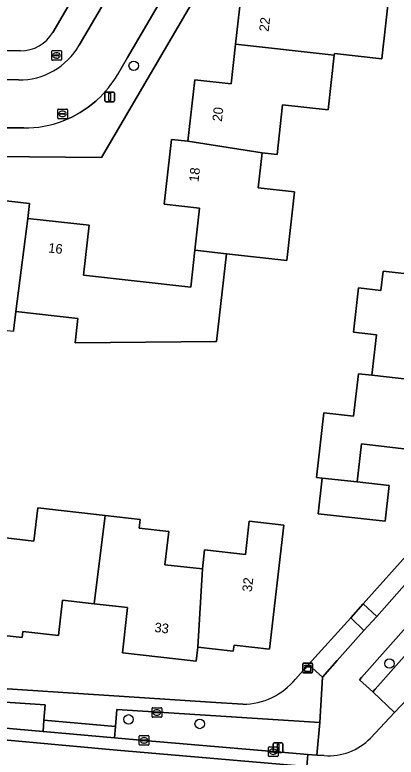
# Model space of a CAD drawing. Extents: x 162396 to 163643, y 386452 to 387406.
# Drawn here: x 162854.5 to 162894.1, y 386589 to 386666.2 of the extents above; entities that cross this region are included whole.
import ezdxf

# ---------------------------------------------------------------- set-up
doc = ezdxf.new("R2010")
doc.units = 0
for name, color, linetype in [('IMGEO_Boom', 7, 'Continuous'), ('IMGEO_Brandkraan', 7, 'Continuous'), ('IMGEO_Erf', 7, 'Continuous'), ('IMGEO_Groenvoorziening', 7, 'Continuous'), ('IMGEO_Kast', 7, 'Continuous'), ('IMGEO_Kolk', 7, 'Continuous'), ('IMGEO_Lichtmast', 7, 'Continuous'), ('IMGEO_Pand', 7, 'Continuous'), ('IMGEO_Pand_nummerreeks', 7, 'Continuous'), ('IMGEO_Rijbaan_lokaal_gesloten', 7, 'Continuous'), ('IMGEO_Rijbaan_lokaal_open', 7, 'Continuous'), ('IMGEO_Rioolput', 7, 'Continuous'), ('IMGEO_Voetpad_open', 7, 'Continuous')]:
    doc.layers.add(name, color=color, linetype=linetype)

msp = doc.modelspace()

# ---------------------------------------------------------------- linework, layer by layer
at = {"layer": 'IMGEO_Boom'}
for centre in [(162866.844, 386660.867), (162893.392, 386598.745), (162866.304, 386592.953), (162873.696, 386592.474)]:
    msp.add_circle(centre, 0.489, dxfattribs=at)
at = {"layer": 'IMGEO_Brandkraan'}
for p, q in [((162858.336, 386661.514), (162858.336, 386662.366)), ((162858.411, 386662.44), (162859.263, 386662.44)), ((162858.595, 386661.934), (162858.595, 386661.946)), ((162859.033, 386661.897), (162858.635, 386661.897)), ((162858.638, 386661.983), (162859.036, 386661.983)), ((162858.824, 386662.22), (162858.849, 386662.22)), ((162859.079, 386661.946), (162859.079, 386661.934)), ((162859.337, 386662.366), (162859.337, 386661.514)), ((162859.263, 386661.44), (162858.411, 386661.44)), ((162858.847, 386661.66), (162858.822, 386661.66)), ((162868.75, 386593.239), (162868.75, 386594.091)), ((162868.825, 386594.165), (162869.677, 386594.165)), ((162869.238, 386593.945), (162869.263, 386593.945)), ((162869.751, 386594.091), (162869.751, 386593.239)), ((162869.677, 386593.165), (162868.825, 386593.165)), ((162869.009, 386593.659), (162869.009, 386593.671)), ((162869.447, 386593.622), (162869.049, 386593.622)), ((162869.052, 386593.708), (162869.45, 386593.708)), ((162869.261, 386593.385), (162869.236, 386593.385)), ((162869.493, 386593.671), (162869.493, 386593.659))]:
    msp.add_line(p, q, dxfattribs=at)
for points in [[(162858.336, 386661.514), (162858.336, 386662.366)], [(162858.411, 386662.44), (162859.263, 386662.44)], [(162859.337, 386662.366), (162859.337, 386661.514)], [(162859.263, 386661.44), (162858.411, 386661.44)], [(162868.75, 386593.239), (162868.75, 386594.091)], [(162868.825, 386594.165), (162869.677, 386594.165)], [(162869.751, 386594.091), (162869.751, 386593.239)], [(162869.677, 386593.165), (162868.825, 386593.165)]]:
    msp.add_lwpolyline(points, dxfattribs=at)
for centre, radius, start, end in [((162858.413, 386662.364), 0.0765, 91.55205, 178.44795), ((162858.413, 386662.364), 0.0765, 91.55205, 178.44795), ((162858.635, 386661.943), 0.0403, 85.87752, 175.75265), ((162858.632, 386661.933), 0.0366, 178.93798, 274.71019), ((162859.036, 386661.94), 0.043, 264.86636, 352.45326), ((162859.04, 386661.945), 0.0386, 1.73085, 96.63898), ((162859.261, 386662.364), 0.0765, 1.55205, 88.44795), ((162859.261, 386662.364), 0.0765, 1.55205, 88.44795), ((162858.413, 386661.516), 0.0765, 181.55205, 268.44795), ((162858.413, 386661.516), 0.0765, 181.55205, 268.44795), ((162859.261, 386661.516), 0.0765, 271.55205, 358.44795), ((162859.261, 386661.516), 0.0765, 271.55205, 358.44795), ((162868.827, 386594.089), 0.0765, 91.55205, 178.44795), ((162868.827, 386594.089), 0.0765, 91.55205, 178.44795), ((162869.675, 386594.089), 0.0765, 1.55205, 88.44795), ((162869.675, 386594.089), 0.0765, 1.55205, 88.44795), ((162868.827, 386593.241), 0.0765, 181.55205, 268.44795), ((162868.827, 386593.241), 0.0765, 181.55205, 268.44795), ((162869.049, 386593.668), 0.0403, 85.87752, 175.75265), ((162869.046, 386593.658), 0.0366, 178.93798, 274.71019), ((162869.45, 386593.665), 0.043, 264.86636, 352.45326), ((162869.454, 386593.67), 0.0386, 1.73085, 96.63898), ((162869.675, 386593.241), 0.0765, 271.55205, 358.44795), ((162869.675, 386593.241), 0.0765, 271.55205, 358.44795)]:
    msp.add_arc(centre, radius, start, end, dxfattribs=at)
for centre, major_axis, ratio, start_param, end_param in [((162858.823, 386661.94), (-0.387, 0.002), 0.722429, 4.712389, 7.853982), ((162858.848, 386661.94), (-0.39, 0.002), 0.717154, 1.570796, 4.712389), ((162869.237, 386593.665), (-0.387, 0.002), 0.722429, 4.712389, 7.853982), ((162869.262, 386593.665), (-0.39, 0.002), 0.717154, 1.570796, 4.712389)]:
    msp.add_ellipse(centre, major_axis=major_axis, ratio=ratio, start_param=start_param, end_param=end_param, dxfattribs=at)
at = {"layer": 'IMGEO_Erf'}
for points in [[(162932.823, 386652.31), (162934.978, 386654.725), (162936.722, 386656.679), (162939.36, 386659.635), (162950.734, 386672.38), (162953.337, 386675.295), (162954.931, 386677.078), (162957.707, 386680.182), (162969.169, 386692.999), (162984.352, 386710.007), (162921.76, 386750), (162921.361, 386750.255), (162921.212, 386750), (162863.497, 386651.323), (162799.834, 386651.914)], [(162776.93, 386743.582), (162768.744, 386730.951), (162762.934, 386721.672), (162757.742, 386711.279), (162754.454, 386701.785), (162744.409, 386671.894), (162782.247, 386667.715), (162783.774, 386663.035), (162787.296, 386663.004), (162855.09, 386662.415)], [(162858.436, 386664.327), (162880.898, 386702.85)], [(162893.815, 386672.414), (162892.608, 386661.572), (162887.676, 386662.122), (162887.658, 386661.964), (162887.026, 386656.277), (162882.304, 386656.802), (162881.73, 386651.646), (162880.176, 386651.819), (162879.773, 386648.197), (162883.521, 386647.78), (162882.725, 386640.628), (162876.463, 386641.324), (162875.448, 386632.204), (162860.773, 386632.061), (162861.057, 386634.616), (162854.593, 386635.335), (162854.364, 386633.277)], [(162849.248, 386647.316), (162856.017, 386646.563), (162855.844, 386645.002), (162862.213, 386644.293), (162861.636, 386639.108), (162872.765, 386637.87), (162873.189, 386641.688), (162873.677, 386646.074), (162870.019, 386646.481), (162870.768, 386653.212), (162872.472, 386653.022), (162873.181, 386659.395), (162876.95, 386658.975), (162877.409, 386663.106), (162877.953, 386667.999)], [(162883.647, 386597.143), (162884.974, 386598.604), (162885.003, 386598.636), (162889.39, 386603.515), (162890.662, 386604.943), (162895.681, 386610.578), (162896.558, 386611.562), (162900.106, 386615.545), (162900.73, 386616.245), (162900.912, 386616.449), (162901.495, 386617.103), (162903.491, 386619.344), (162904.19, 386620.128), (162916.621, 386634.093), (162920.395, 386638.338), (162932.823, 386652.31)], [(162896.078, 386620.936), (162890.502, 386621.564), (162890.058, 386617.631), (162893.363, 386617.259), (162892.944, 386613.541), (162885.989, 386614.324), (162886.404, 386618.009), (162885.82, 386618.075), (162886.578, 386624.799), (162889.67, 386624.451), (162890.168, 386628.866), (162891.573, 386628.708), (162892.046, 386632.906), (162889.658, 386633.176), (162890.177, 386637.779), (162892.514, 386637.515), (162892.739, 386639.509), (162896.446, 386639.091)], [(162852.354, 386611.956), (162856.491, 386611.483), (162856.885, 386614.926), (162863.872, 386614.127), (162867.517, 386613.711), (162867.417, 386612.832), (162870.485, 386612.482), (162870.09, 386609.024), (162873.977, 386608.58), (162874.204, 386610.562), (162878.446, 386610.077), (162878.842, 386613.536), (162882.429, 386613.127), (162880.958, 386600.254), (162877.257, 386600.677), (162877.184, 386600.042), (162873.486, 386600.465), (162873.319, 386598.999), (162865.664, 386599.874), (162866.2, 386604.559), (162862.728, 386604.955), (162859.449, 386605.33), (162859.031, 386601.669), (162855.328, 386602.092), (162855.255, 386601.454), (162851.5, 386601.882)], [(162793.321, 386600.105), (162796.177, 386599.905), (162874.812, 386594.75), (162878.183, 386594.518)]]:
    msp.add_lwpolyline(points, dxfattribs=at)
for centre, radius, start, end in [((162855.114, 386666.256), 3.841, 269.63886, 329.85091), ((162878.11, 386601.669), 7.152, 270.58525, 320.73562)]:
    msp.add_arc(centre, radius, start, end, dxfattribs=at)
at = {"layer": 'IMGEO_Groenvoorziening'}
for points in [[(162904.487, 386610.255), (162903.068, 386611.466), (162890.487, 386597.288), (162890.288, 386597.064), (162891.68, 386595.813), (162891.924, 386596.089)], [(162898.077, 386610.43), (162895.681, 386610.578), (162890.662, 386604.943), (162892.078, 386603.655)], [(162890.748, 386602.176), (162889.39, 386603.515), (162885.003, 386598.636), (162885.026, 386598.614), (162886.437, 386597.323), (162887.98, 386599.079)], [(162843.035, 386595.429), (162842.934, 386594.204), (162842.82, 386593.006), (162844.539, 386592.844), (162857.433, 386591.68), (162857.528, 386592.874), (162857.658, 386594.461)], [(162864.943, 386592.226), (162864.854, 386591.05), (162867.921, 386590.772), (162881.325, 386589.597), (162884.913, 386589.288), (162885.842, 386589.222), (162886.151, 386592.618), (162865.081, 386593.973)]]:
    msp.add_lwpolyline(points, close=True, dxfattribs=at)
at = {"layer": 'IMGEO_Kast'}
for p, q in [((162884.404, 386597.869), (162884.404, 386598.71)), ((162884.404, 386598.71), (162884.404, 386597.869)), ((162884.479, 386598.794), (162885.32, 386598.794)), ((162885.32, 386598.794), (162884.479, 386598.794)), ((162885.404, 386598.719), (162885.404, 386597.878)), ((162885.404, 386597.878), (162885.404, 386598.719)), ((162885.329, 386597.794), (162884.488, 386597.794)), ((162884.488, 386597.794), (162885.329, 386597.794))]:
    msp.add_line(p, q, dxfattribs=at)
for points in [[(162884.599, 386598.584), (162885.199, 386598.584), (162885.199, 386598.499), (162884.599, 386598.499), (162884.599, 386598.584)], [(162884.599, 386598.409), (162885.199, 386598.409), (162885.199, 386597.92), (162884.599, 386597.92), (162884.599, 386598.409)]]:
    msp.add_lwpolyline(points, dxfattribs=at)
msp.add_circle((162884.683, 386598.258), 0.0377, dxfattribs=at)
for centre, start, end in [((162884.482, 386598.716), 92.4484, 184.28452), ((162884.482, 386598.716), 92.4484, 184.28452), ((162885.326, 386598.716), 2.4484, 94.28452), ((162885.326, 386598.716), 2.4484, 94.28452), ((162884.482, 386597.872), 182.4484, 274.28452), ((162884.482, 386597.872), 182.4484, 274.28452), ((162885.326, 386597.872), 272.4484, 4.28452), ((162885.326, 386597.872), 272.4484, 4.28452)]:
    msp.add_arc(centre, 0.0779, start, end, dxfattribs=at)
at = {"layer": 'IMGEO_Kolk'}
for p, q in [((162867.42, 386590.346), (162867.42, 386591.198)), ((162867.495, 386591.272), (162868.347, 386591.272)), ((162867.722, 386590.815), (162868.12, 386590.815)), ((162867.908, 386591.052), (162867.933, 386591.052)), ((162868.421, 386591.198), (162868.421, 386590.346)), ((162868.347, 386590.272), (162867.495, 386590.272)), ((162867.679, 386590.766), (162867.679, 386590.778)), ((162868.117, 386590.729), (162867.719, 386590.729)), ((162867.931, 386590.492), (162867.906, 386590.492)), ((162868.163, 386590.778), (162868.163, 386590.766)), ((162880.899, 386590.097), (162881.751, 386590.097)), ((162880.824, 386589.171), (162880.824, 386590.023)), ((162881.083, 386589.591), (162881.083, 386589.603)), ((162881.521, 386589.554), (162881.123, 386589.554)), ((162881.126, 386589.64), (162881.524, 386589.64)), ((162881.335, 386589.317), (162881.31, 386589.317)), ((162881.312, 386589.877), (162881.337, 386589.877)), ((162881.567, 386589.603), (162881.567, 386589.591)), ((162881.825, 386590.023), (162881.825, 386589.171)), ((162881.751, 386589.097), (162880.899, 386589.097))]:
    msp.add_line(p, q, dxfattribs=at)
for points in [[(162867.42, 386590.346), (162867.42, 386591.198)], [(162867.495, 386591.272), (162868.347, 386591.272)], [(162868.421, 386591.198), (162868.421, 386590.346)], [(162868.347, 386590.272), (162867.495, 386590.272)], [(162880.899, 386590.097), (162881.751, 386590.097)], [(162880.824, 386589.171), (162880.824, 386590.023)], [(162881.825, 386590.023), (162881.825, 386589.171)], [(162881.751, 386589.097), (162880.899, 386589.097)]]:
    msp.add_lwpolyline(points, dxfattribs=at)
for centre, radius, start, end in [((162867.497, 386591.196), 0.0765, 91.55205, 178.44795), ((162867.497, 386591.196), 0.0765, 91.55205, 178.44795), ((162867.719, 386590.775), 0.0403, 85.87752, 175.75265), ((162868.124, 386590.777), 0.0386, 1.73085, 96.63898), ((162868.345, 386591.196), 0.0765, 1.55205, 88.44795), ((162868.345, 386591.196), 0.0765, 1.55205, 88.44795), ((162867.497, 386590.348), 0.0765, 181.55205, 268.44795), ((162867.497, 386590.348), 0.0765, 181.55205, 268.44795), ((162867.716, 386590.765), 0.0366, 178.93798, 274.71019), ((162868.12, 386590.772), 0.043, 264.86636, 352.45326), ((162868.345, 386590.348), 0.0765, 271.55205, 358.44795), ((162868.345, 386590.348), 0.0765, 271.55205, 358.44795), ((162880.901, 386590.021), 0.0765, 91.55205, 178.44795), ((162880.901, 386590.021), 0.0765, 91.55205, 178.44795), ((162881.749, 386590.021), 0.0765, 1.55205, 88.44795), ((162881.749, 386590.021), 0.0765, 1.55205, 88.44795), ((162881.123, 386589.6), 0.0403, 85.87752, 175.75265), ((162881.12, 386589.59), 0.0366, 178.93798, 274.71019), ((162881.524, 386589.597), 0.043, 264.86636, 352.45326), ((162881.528, 386589.602), 0.0386, 1.73085, 96.63898), ((162880.901, 386589.173), 0.0765, 181.55205, 268.44795), ((162880.901, 386589.173), 0.0765, 181.55205, 268.44795), ((162881.749, 386589.173), 0.0765, 271.55205, 358.44795), ((162881.749, 386589.173), 0.0765, 271.55205, 358.44795)]:
    msp.add_arc(centre, radius, start, end, dxfattribs=at)
for centre, major_axis, ratio, start_param, end_param in [((162867.907, 386590.772), (-0.387, 0.002), 0.722429, 4.712389, 7.853982), ((162867.932, 386590.772), (-0.39, 0.002), 0.717154, 1.570796, 4.712389), ((162881.311, 386589.597), (-0.387, 0.002), 0.722429, 4.712389, 7.853982), ((162881.336, 386589.597), (-0.39, 0.002), 0.717154, 1.570796, 4.712389)]:
    msp.add_ellipse(centre, major_axis=major_axis, ratio=ratio, start_param=start_param, end_param=end_param, dxfattribs=at)
at = {"layer": 'IMGEO_Lichtmast'}
for p, q in [((162863.857, 386657.227), (162863.857, 386658.027)), ((162863.857, 386658.027), (162863.857, 386657.227)), ((162863.957, 386658.127), (162864.747, 386658.127)), ((162864.747, 386658.127), (162863.957, 386658.127)), ((162864.847, 386658.027), (162864.847, 386657.227)), ((162864.847, 386657.227), (162864.847, 386658.027)), ((162864.747, 386657.127), (162863.957, 386657.127)), ((162863.957, 386657.127), (162864.747, 386657.127)), ((162881.337, 386589.601), (162881.337, 386590.401)), ((162881.337, 386590.401), (162881.337, 386589.601)), ((162881.437, 386590.501), (162882.227, 386590.501)), ((162882.227, 386590.501), (162881.437, 386590.501)), ((162882.327, 386590.401), (162882.327, 386589.601)), ((162882.327, 386589.601), (162882.327, 386590.401)), ((162882.227, 386589.501), (162881.437, 386589.501)), ((162881.437, 386589.501), (162882.227, 386589.501))]:
    msp.add_line(p, q, dxfattribs=at)
for points in [[(162864.277, 386658.002), (162864.427, 386658.002), (162864.427, 386657.252), (162864.277, 386657.252), (162864.277, 386658.002)], [(162881.757, 386590.376), (162881.907, 386590.376), (162881.907, 386589.626), (162881.757, 386589.626), (162881.757, 386590.376)]]:
    msp.add_lwpolyline(points, dxfattribs=at)
for centre, start, end in [((162863.957, 386658.027), 90, 180), ((162863.957, 386658.027), 90, 180), ((162864.747, 386658.027), 0, 90), ((162864.747, 386658.027), 360, 90), ((162863.957, 386657.227), 180, 270), ((162863.957, 386657.227), 180, 270), ((162864.747, 386657.227), 270, 0), ((162864.747, 386657.227), 270, 0), ((162881.437, 386590.401), 90, 180), ((162881.437, 386590.401), 90, 180), ((162882.227, 386590.401), 0, 90), ((162882.227, 386590.401), 360, 90), ((162881.437, 386589.601), 180, 270), ((162881.437, 386589.601), 180, 270), ((162882.227, 386589.601), 270, 0), ((162882.227, 386589.601), 270, 0)]:
    msp.add_arc(centre, 0.1, start, end, dxfattribs=at)
at = {"layer": 'IMGEO_Pand'}
for points in [[(162887.658, 386661.964), (162887.676, 386662.122), (162892.608, 386661.572), (162893.815, 386672.414), (162884.596, 386673.855), (162882.985, 386674.035), (162882.26, 386667.52), (162877.953, 386667.999), (162877.409, 386663.106)], [(162877.409, 386663.106), (162876.95, 386658.975), (162873.181, 386659.395), (162872.472, 386653.022), (162880.176, 386651.819), (162881.73, 386651.646), (162882.304, 386656.802), (162887.026, 386656.277), (162887.658, 386661.964)], [(162876.463, 386641.324), (162882.725, 386640.628), (162883.521, 386647.78), (162879.773, 386648.197), (162880.176, 386651.819), (162872.472, 386653.022), (162870.768, 386653.212), (162870.019, 386646.481), (162873.677, 386646.074), (162873.189, 386641.688)], [(162850.779, 386633.676), (162854.364, 386633.277), (162854.593, 386635.335), (162855.844, 386645.002), (162856.017, 386646.563), (162849.248, 386647.316), (162848.848, 386643.713), (162844.605, 386644.185), (162843.888, 386637.805), (162843.519, 386634.483)], [(162876.463, 386641.324), (162873.189, 386641.688), (162872.765, 386637.87), (162861.636, 386639.108), (162862.213, 386644.293), (162855.844, 386645.002), (162854.593, 386635.335), (162861.057, 386634.616), (162860.773, 386632.061), (162875.448, 386632.204)], [(162902.322, 386634.39), (162901.478, 386634.485), (162895.997, 386635.103), (162896.446, 386639.091), (162892.739, 386639.509), (162892.514, 386637.515), (162890.177, 386637.779), (162889.658, 386633.176), (162892.046, 386632.906), (162891.573, 386628.708), (162901.555, 386627.585)], [(162899.625, 386623.392), (162901.588, 386623.171), (162902.079, 386627.526), (162901.555, 386627.585), (162891.573, 386628.708), (162890.168, 386628.866), (162889.67, 386624.451), (162886.578, 386624.799), (162885.82, 386618.075), (162886.404, 386618.009), (162890.058, 386617.631), (162890.502, 386621.564), (162896.078, 386620.936), (162899.307, 386620.572)], [(162893.363, 386617.259), (162890.058, 386617.631), (162886.404, 386618.009), (162885.989, 386614.324), (162892.944, 386613.541)], [(162862.728, 386604.955), (162863.872, 386614.127), (162856.885, 386614.926), (162856.491, 386611.483), (162852.354, 386611.956), (162852.124, 386609.94), (162851.5, 386601.882), (162855.255, 386601.454), (162855.328, 386602.092), (162859.031, 386601.669), (162859.449, 386605.33)], [(162862.728, 386604.955), (162866.2, 386604.559), (162865.664, 386599.874), (162873.319, 386598.999), (162873.486, 386600.465), (162873.977, 386608.58), (162870.09, 386609.024), (162870.485, 386612.482), (162867.417, 386612.832), (162867.517, 386613.711), (162863.872, 386614.127)], [(162873.486, 386600.465), (162877.184, 386600.042), (162877.257, 386600.677), (162880.958, 386600.254), (162882.429, 386613.127), (162878.842, 386613.536), (162878.446, 386610.077), (162874.204, 386610.562), (162873.977, 386608.58)]]:
    msp.add_lwpolyline(points, close=True, dxfattribs=at)
at = {"layer": 'IMGEO_Rijbaan_lokaal_gesloten'}
msp.add_lwpolyline([(162844.539, 386592.844), (162842.82, 386593.006), (162836.05, 386593.531), (162828.135, 386594.063), (162820.841, 386594.51), (162815.835, 386594.865), (162807.735, 386595.397), (162795.81, 386596.175), (162794.27, 386596.29), (162793.383, 386596.353), (162793.309, 386595.117), (162815.732, 386593.621), (162828.377, 386592.8), (162836.628, 386592.258), (162846.8, 386591.41), (162851.441, 386590.986), (162864.715, 386589.801), (162884.813, 386588.054), (162884.913, 386589.288), (162881.325, 386589.597), (162867.921, 386590.772), (162864.854, 386591.05), (162857.433, 386591.68)], close=True, dxfattribs=at)
at = {"layer": 'IMGEO_Rijbaan_lokaal_open'}
for points in [[(162899.696, 386729.077), (162891.884, 386715.828), (162891.751, 386715.492), (162883.587, 386701.299), (162883.441, 386701.116), (162878.304, 386692.227), (162875.997, 386688.39), (162872.488, 386682.498), (162864.182, 386668.166), (162861.776, 386664.024), (162861.182, 386662.993)], [(162865.155, 386659.938), (162866.203, 386661.727), (162869.621, 386667.558), (162869.823, 386667.902), (162878.653, 386682.966), (162881.985, 386688.65), (162885.442, 386694.548), (162890.79, 386703.612), (162894.3, 386709.561)], [(162854.881, 386659.387), (162829.955, 386659.577), (162826.145, 386659.605), (162813.865, 386659.699), (162810.005, 386659.728), (162798.982, 386659.812), (162797.609, 386659.729), (162796.71, 386659.572), (162795.829, 386659.336), (162794.973, 386659.021), (162794.504, 386658.811)], [(162859.52, 386655.137), (162860.43, 386655.534), (162861.301, 386656.01), (162862.126, 386656.562), (162862.899, 386657.186), (162863.091, 386657.36)], [(162799.562, 386654.734), (162799.943, 386654.734), (162804.917, 386654.667), (162820.115, 386654.728), (162826.906, 386654.664), (162842.116, 386654.52), (162848.577, 386654.459), (162853.476, 386654.413), (162855.441, 386654.397)], [(162895.267, 386595.087), (162893.92, 386593.66), (162891.422, 386591.014)], [(162862.955, 386585.795), (162863.046, 386587.104), (162884.585, 386585.214), (162884.813, 386588.054), (162864.715, 386589.801), (162851.441, 386590.986), (162846.8, 386591.41), (162836.628, 386592.258), (162828.377, 386592.8), (162815.732, 386593.621)], [(162886.619, 386589.201), (162885.842, 386589.222), (162884.913, 386589.288), (162884.813, 386588.054), (162884.585, 386585.214), (162884.473, 386583.919), (162884.453, 386583.681), (162884.742, 386583.656)]]:
    msp.add_lwpolyline(points, dxfattribs=at)
for centre, radius, start, end in [((162854.942, 386666.589), 7.202, 269.51799, 330.04617), ((162855.578, 386665.49), 11.07, 312.73995, 329.89708), ((162855.544, 386665.442), 11.045, 269.46611, 291.09908), ((162887.144, 386595.079), 5.902, 264.89813, 316.46215)]:
    msp.add_arc(centre, radius, start, end, dxfattribs=at)
at = {"layer": 'IMGEO_Rioolput'}
for p, q in [((162858.954, 386655.439), (162858.954, 386656.291)), ((162859.029, 386656.365), (162859.881, 386656.365)), ((162859.213, 386655.859), (162859.213, 386655.871)), ((162859.651, 386655.822), (162859.253, 386655.822)), ((162859.256, 386655.908), (162859.654, 386655.908)), ((162859.442, 386656.145), (162859.467, 386656.145)), ((162859.697, 386655.871), (162859.697, 386655.859)), ((162859.955, 386656.291), (162859.955, 386655.439)), ((162859.881, 386655.365), (162859.029, 386655.365)), ((162859.465, 386655.585), (162859.44, 386655.585))]:
    msp.add_line(p, q, dxfattribs=at)
for points in [[(162858.954, 386655.439), (162858.954, 386656.291)], [(162859.029, 386656.365), (162859.881, 386656.365)], [(162859.955, 386656.291), (162859.955, 386655.439)], [(162859.881, 386655.365), (162859.029, 386655.365)]]:
    msp.add_lwpolyline(points, dxfattribs=at)
for centre, radius, start, end in [((162859.031, 386656.289), 0.0765, 91.55205, 178.44795), ((162859.031, 386656.289), 0.0765, 91.55205, 178.44795), ((162859.253, 386655.868), 0.0403, 85.87752, 175.75265), ((162859.25, 386655.858), 0.0366, 178.93798, 274.71019), ((162859.654, 386655.865), 0.043, 264.86636, 352.45326), ((162859.658, 386655.87), 0.0386, 1.73085, 96.63898), ((162859.879, 386656.289), 0.0765, 1.55205, 88.44795), ((162859.879, 386656.289), 0.0765, 1.55205, 88.44795), ((162859.031, 386655.441), 0.0765, 181.55205, 268.44795), ((162859.031, 386655.441), 0.0765, 181.55205, 268.44795), ((162859.879, 386655.441), 0.0765, 271.55205, 358.44795), ((162859.879, 386655.441), 0.0765, 271.55205, 358.44795)]:
    msp.add_arc(centre, radius, start, end, dxfattribs=at)
for centre, major_axis, ratio, start_param, end_param in [((162859.441, 386655.865), (-0.387, 0.002), 0.722429, 4.712389, 7.853982), ((162859.466, 386655.865), (-0.39, 0.002), 0.717154, 1.570796, 4.712389)]:
    msp.add_ellipse(centre, major_axis=major_axis, ratio=ratio, start_param=start_param, end_param=end_param, dxfattribs=at)
at = {"layer": 'IMGEO_Voetpad_open'}
for points in [[(162799.834, 386651.914), (162863.497, 386651.323), (162921.212, 386750)], [(162883.368, 386706.945), (162880.963, 386702.928), (162880.898, 386702.85), (162858.436, 386664.327)], [(162861.182, 386662.993), (162861.776, 386664.024), (162864.182, 386668.166), (162872.488, 386682.498), (162875.997, 386688.39), (162878.304, 386692.227), (162883.441, 386701.116)], [(162975.063, 386687.793), (162974.326, 386688.48), (162964.913, 386677.848), (162961.842, 386674.441), (162959.642, 386671.903), (162956.901, 386668.876), (162946.729, 386657.396), (162943.799, 386654.15), (162940.979, 386651.052), (162938.258, 386647.935), (162927.726, 386636.224), (162924.112, 386632.196), (162912.7, 386619.427), (162909.219, 386615.591), (162908.079, 386614.262), (162904.487, 386610.255), (162891.924, 386596.089), (162891.68, 386595.813), (162893.92, 386593.66), (162895.267, 386595.087)], [(162891.422, 386591.014), (162893.92, 386593.66), (162891.68, 386595.813), (162890.288, 386597.064), (162890.487, 386597.288), (162903.068, 386611.466), (162906.639, 386615.552), (162907.839, 386616.801), (162910.62, 386619.958), (162922.733, 386633.457), (162926.356, 386637.484), (162936.849, 386649.255), (162939.58, 386652.293), (162942.37, 386655.44), (162945.28, 386658.656), (162955.562, 386670.116)], [(162869.823, 386667.902), (162869.621, 386667.558), (162866.203, 386661.727), (162865.155, 386659.938)], [(162855.09, 386662.415), (162787.296, 386663.004), (162786.017, 386651.238), (162780.807, 386605.308), (162780.556, 386602.933)], [(162794.504, 386658.811), (162794.973, 386659.021), (162795.829, 386659.336), (162796.71, 386659.572), (162797.609, 386659.729), (162798.982, 386659.812), (162810.005, 386659.728), (162813.865, 386659.699), (162826.145, 386659.605), (162829.955, 386659.577), (162854.881, 386659.387)], [(162863.091, 386657.36), (162862.899, 386657.186), (162862.126, 386656.562), (162861.301, 386656.01), (162860.43, 386655.534), (162859.52, 386655.137)], [(162855.441, 386654.397), (162853.476, 386654.413)], [(162898.077, 386610.43), (162892.078, 386603.655), (162890.748, 386602.176), (162887.98, 386599.079), (162886.437, 386597.323), (162886.151, 386592.618), (162885.842, 386589.222), (162886.619, 386589.201)], [(162878.183, 386594.518), (162874.812, 386594.75), (162796.177, 386599.905)], [(162793.383, 386596.353), (162794.27, 386596.29), (162795.81, 386596.175), (162795.992, 386598.493), (162815.975, 386597.198), (162815.902, 386596.049), (162820.916, 386595.714), (162821.025, 386596.875), (162836.278, 386596.048), (162836.234, 386594.736), (162842.934, 386594.204), (162843.035, 386595.429), (162857.658, 386594.461), (162857.528, 386592.874), (162864.943, 386592.226), (162865.081, 386593.973), (162886.151, 386592.618), (162886.437, 386597.323), (162885.026, 386598.614), (162885.003, 386598.636), (162884.974, 386598.604), (162883.647, 386597.143)]]:
    msp.add_lwpolyline(points, dxfattribs=at)
for points in [[(162890.748, 386602.176), (162892.078, 386603.655), (162890.662, 386604.943), (162889.39, 386603.515)], [(162864.943, 386592.226), (162857.528, 386592.874), (162857.433, 386591.68), (162864.854, 386591.05)]]:
    msp.add_lwpolyline(points, close=True, dxfattribs=at)
for centre, radius, start, end in [((162855.114, 386666.256), 3.841, 269.63886, 329.85091), ((162854.942, 386666.589), 7.202, 269.51799, 330.04617), ((162855.578, 386665.49), 11.07, 312.73995, 329.89708), ((162855.544, 386665.442), 11.045, 269.46611, 291.09908), ((162878.11, 386601.669), 7.152, 270.58525, 320.73562), ((162887.144, 386595.079), 5.902, 264.89813, 316.46215)]:
    msp.add_arc(centre, radius, start, end, dxfattribs=at)

# ---------------------------------------------------------------- texts
at = {"layer": 'IMGEO_Pand_nummerreeks'}
for s, rotation, p in [('22', 83.66752, (162880.851, 386664.367)), ('20', 83.65191, (162875.995, 386655.028)), ('18', 83.65047, (162873.572, 386648.756)), ('16', 353.64796, (162857.935, 386641.469)), ('32', 83.48108, (162879.096, 386606.153)), ('33', 353.47914, (162868.957, 386602.034))]:
    msp.add_text(s, height=1, rotation=rotation, dxfattribs=at).set_placement(p)

doc.saveas('drawing.dxf')
